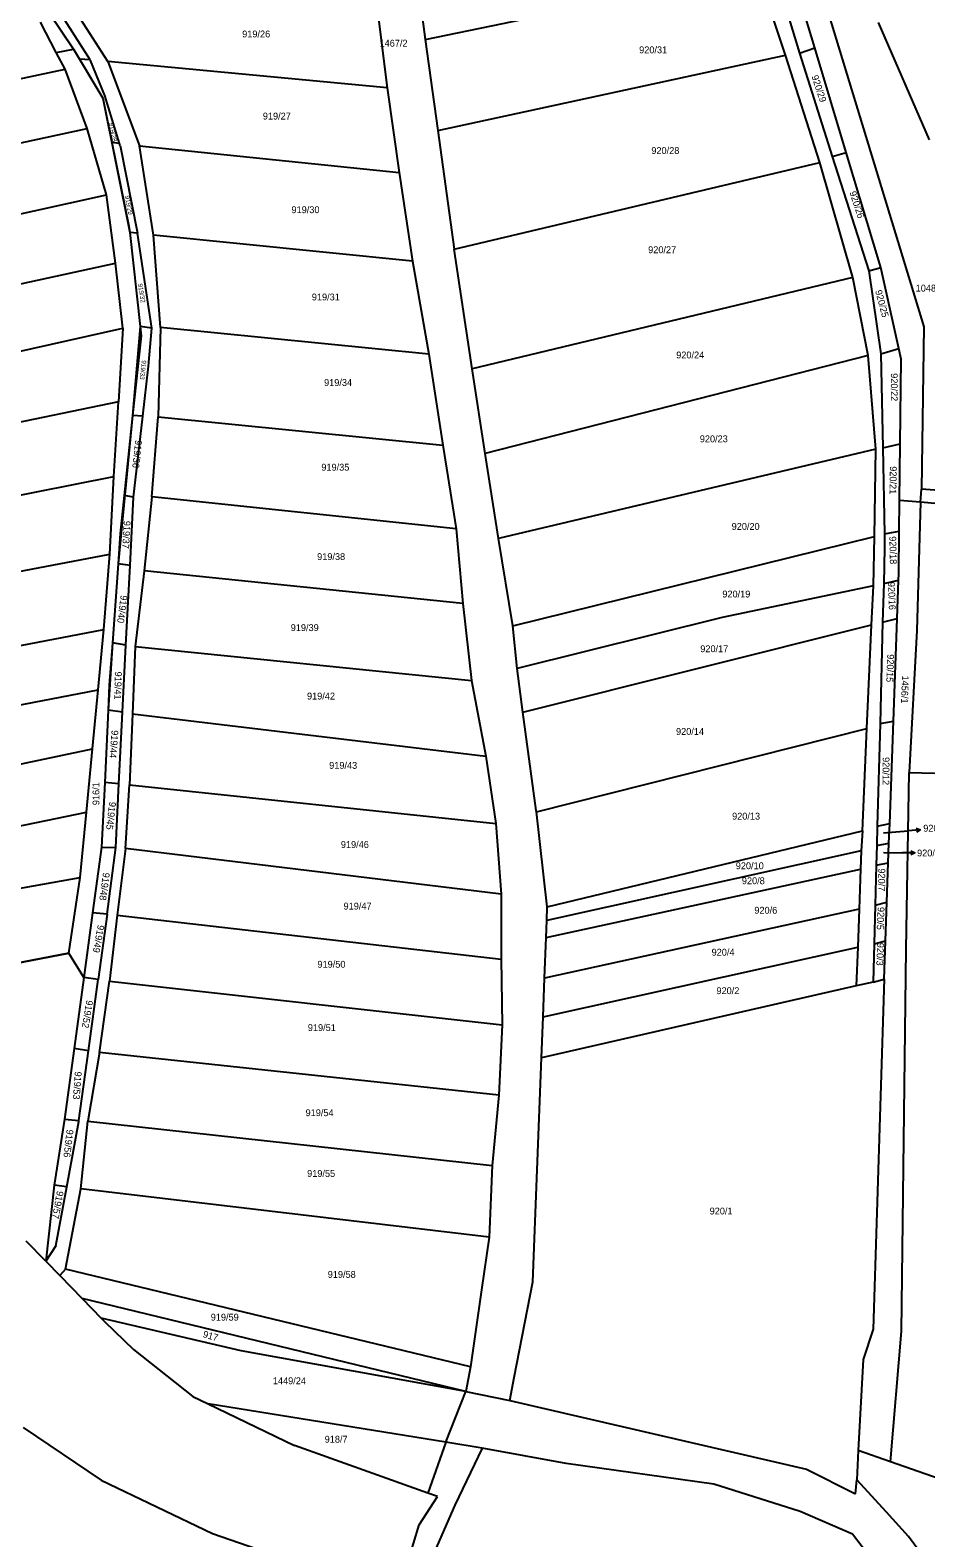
# Model space of a CAD drawing. Extents: x -580630 to -576196, y -1189024 to -1183567.
# Drawn here: x -578097.2 to -577874.8, y -1186653.5 to -1186279.1 of the extents above; entities that cross this region are included whole.
import ezdxf

# ---------------------------------------------------------------- set-up
doc = ezdxf.new("R2010")
doc.units = 0
for name, color, linetype in [('Vrstva 1', 7, 'Continuous'), ('Vrstva 16', 7, 'Continuous'), ('Vrstva 18', 7, 'Continuous'), ('Vrstva 6', 7, 'Continuous'), ('Vrstva 63', 7, 'Continuous')]:
    doc.layers.add(name, color=color, linetype=linetype)

msp = doc.modelspace()

# ---------------------------------------------------------------- linework, layer by layer
at = {"layer": 'Vrstva 1'}
for p, q in [((-577902.36, -1186283.47), (-577909.02, -1186261.35)), ((-577903.03, -1186261.52), (-577875.27, -1186352.76)), ((-578086.4, -1186283.84), (-578097.09, -1186267.9)), ((-578000.65, -1186269.25), (-577999.07, -1186281.43)), ((-578010.76, -1186275.66), (-578008.58, -1186293.4)), ((-578090.72, -1186284.62), (-578094.66, -1186277.09)), ((-578090.72, -1186284.62), (-578086.4, -1186283.84)), ((-578086.4, -1186283.84), (-578084.94, -1186286.29)), ((-577999.07, -1186281.43), (-577995.92, -1186304.02)), ((-577894.52, -1186309.52), (-577902.36, -1186283.47)), ((-578088.55, -1186288.76), (-578090.72, -1186284.62)), ((-578084.94, -1186286.29), (-578079.18, -1186296.01)), ((-578158.01, -1186303.5), (-578088.55, -1186288.76)), ((-578083.05, -1186303.48), (-578088.55, -1186288.76)), ((-578008.58, -1186293.4), (-578005.58, -1186314.42)), ((-578079.18, -1186296.01), (-578076.93, -1186307)), ((-578143.49, -1186316.61), (-578083.05, -1186303.48)), ((-578078.25, -1186319.99), (-578083.05, -1186303.48)), ((-578076.93, -1186307), (-578072.66, -1186327.8)), ((-577995.92, -1186304.02), (-577991.92, -1186333.52)), ((-577885.95, -1186338), (-577894.52, -1186309.52)), ((-578005.58, -1186314.42), (-578002.26, -1186336.47)), ((-578140.56, -1186333.69), (-578078.25, -1186319.99)), ((-578076.03, -1186336.92), (-578078.25, -1186319.99)), ((-578072.66, -1186327.8), (-578072.49, -1186329.33)), ((-578072.49, -1186329.33), (-578069.92, -1186352.71)), ((-578143.23, -1186351.57), (-578076.03, -1186336.92)), ((-578074.16, -1186353.06), (-578076.03, -1186336.92)), ((-578002.26, -1186336.47), (-577998.23, -1186359.52)), ((-577987.4, -1186363.19), (-577991.92, -1186333.52)), ((-577881.47, -1186358.17), (-577885.95, -1186338)), ((-578143.22, -1186368.59), (-578074.16, -1186353.06)), ((-578074.16, -1186353.06), (-578075.25, -1186371.43)), ((-578069.67, -1186354.97), (-578071.76, -1186374.82)), ((-578069.92, -1186352.71), (-578069.67, -1186354.97)), ((-577875.27, -1186352.76), (-577875.82, -1186393.04)), ((-577880.88, -1186360.83), (-577881.47, -1186358.17)), ((-577998.23, -1186359.52), (-577994.69, -1186382.17)), ((-577984.19, -1186384.21), (-577987.4, -1186363.19)), ((-577881.13, -1186381.82), (-577880.88, -1186360.83)), ((-578075.25, -1186371.43), (-578139.98, -1186384.69)), ((-578076.45, -1186389.9), (-578075.25, -1186371.43)), ((-578071.76, -1186374.82), (-578073.85, -1186394.64)), ((-577881.29, -1186395.91), (-577881.13, -1186381.82)), ((-577994.69, -1186382.17), (-577991.41, -1186402.92)), ((-577980.91, -1186405.31), (-577984.19, -1186384.21)), ((-578139.91, -1186402.63), (-578076.45, -1186389.9)), ((-578077.4, -1186409.23), (-578076.45, -1186389.9)), ((-577876.09, -1186396.31), (-577875.82, -1186393.04)), ((-577855.78, -1186394.7), (-577875.82, -1186393.04)), ((-578073.85, -1186394.64), (-578074.84, -1186404.09)), ((-577881.38, -1186403.5), (-577881.29, -1186395.91)), ((-577876.09, -1186396.31), (-577876.97, -1186428.2)), ((-577855.05, -1186398.23), (-577876.09, -1186396.31)), ((-578074.84, -1186404.09), (-578075.38, -1186411.59)), ((-577991.41, -1186402.92), (-577989.78, -1186421.47)), ((-577881.51, -1186414.1), (-577881.38, -1186403.5)), ((-577977.32, -1186427.02), (-577980.91, -1186405.31)), ((-578135.31, -1186420.19), (-578077.4, -1186409.23)), ((-578078.87, -1186427.91), (-578077.4, -1186409.23)), ((-578075.38, -1186411.59), (-578076.79, -1186431.25)), ((-577881.57, -1186415.68), (-577881.51, -1186414.1)), ((-577881.91, -1186425.21), (-577881.57, -1186415.68)), ((-577989.78, -1186421.47), (-577987.59, -1186440.58)), ((-577882, -1186427.62), (-577881.91, -1186425.21)), ((-578131.6, -1186438.06), (-578078.87, -1186427.91)), ((-578080.29, -1186442.91), (-578078.87, -1186427.91)), ((-577976.26, -1186437.62), (-577977.32, -1186427.02)), ((-577882.83, -1186450.71), (-577882, -1186427.62)), ((-577876.97, -1186428.2), (-577878.88, -1186463.42)), ((-578076.79, -1186431.25), (-578077.55, -1186441.76)), ((-577974.81, -1186448.47), (-577976.26, -1186437.62)), ((-578077.55, -1186441.76), (-578077.84, -1186447.92)), ((-577987.59, -1186440.58), (-577984.05, -1186459.41)), ((-578131.03, -1186452.74), (-578080.29, -1186442.91)), ((-578081.68, -1186457.54), (-578080.29, -1186442.91)), ((-578077.84, -1186447.92), (-578078.69, -1186465.94)), ((-577971.53, -1186472.91), (-577974.81, -1186448.47)), ((-577883.74, -1186476.09), (-577882.83, -1186450.71)), ((-578127.09, -1186467.09), (-578081.68, -1186457.54)), ((-578083.17, -1186473.26), (-578081.68, -1186457.54)), ((-577984.05, -1186459.41), (-577981.59, -1186476.06)), ((-577879.68, -1186507.28), (-577878.88, -1186463.42)), ((-577878.88, -1186463.42), (-577859.22, -1186463.95)), ((-578078.69, -1186465.94), (-578079.45, -1186481.97)), ((-578124.47, -1186481.87), (-578083.17, -1186473.26)), ((-578084.81, -1186489.5), (-578083.17, -1186473.26)), ((-577971.49, -1186473.24), (-577971.53, -1186472.91)), ((-577968.82, -1186496.78), (-577971.49, -1186473.24)), ((-577981.59, -1186476.06), (-577980.24, -1186493.64)), ((-577883.92, -1186481), (-577883.74, -1186476.09)), ((-578079.45, -1186481.97), (-578081.68, -1186498.3)), ((-577884.1, -1186485.9), (-577883.92, -1186481)), ((-577884.45, -1186495.66), (-577884.1, -1186485.9)), ((-578116.66, -1186495.17), (-578084.81, -1186489.5)), ((-578087.59, -1186508.27), (-578084.81, -1186489.5)), ((-577980.24, -1186493.64), (-577980.24, -1186509.75)), ((-577968.92, -1186500.22), (-577968.82, -1186496.78)), ((-577884.8, -1186505.23), (-577884.45, -1186495.66)), ((-578081.68, -1186498.3), (-578083.87, -1186514.35)), ((-577969.08, -1186504.42), (-577968.92, -1186500.22)), ((-577969.46, -1186514.52), (-577969.08, -1186504.42)), ((-577885.14, -1186514.72), (-577884.8, -1186505.23)), ((-578113.05, -1186513.15), (-578087.59, -1186508.27)), ((-577880.78, -1186602.16), (-577879.68, -1186507.28)), ((-577980.24, -1186509.75), (-577979.97, -1186526.12)), ((-578083.87, -1186514.35), (-578086.28, -1186531.99)), ((-577969.83, -1186524.14), (-577969.46, -1186514.52)), ((-577885.14, -1186514.72), (-577887.83, -1186601.68)), ((-577970.22, -1186534.3), (-577969.83, -1186524.14)), ((-577979.97, -1186526.12), (-577980.79, -1186543.59)), ((-578086.28, -1186531.99), (-578088.67, -1186549.51)), ((-577972.33, -1186589.89), (-577970.22, -1186534.3)), ((-577980.79, -1186543.59), (-577982.43, -1186561.06)), ((-578088.67, -1186549.51), (-578091.23, -1186565.92)), ((-577982.43, -1186561.06), (-577983.24, -1186578.8)), ((-578091.23, -1186565.92), (-578093.32, -1186584.75)), ((-578093.32, -1186584.75), (-578098.2, -1186579.85)), ((-577983.24, -1186578.8), (-577985.15, -1186591.9)), ((-578093.32, -1186584.75), (-578089.86, -1186588.31)), ((-578089.86, -1186588.31), (-578084.31, -1186594.03)), ((-577976.97, -1186613.64), (-577972.33, -1186589.89)), ((-577988.98, -1186617.18), (-578084.31, -1186594.03)), ((-578084.31, -1186594.03), (-578079.55, -1186598.93)), ((-577985.15, -1186591.9), (-577987.88, -1186611)), ((-578044.84, -1186607.05), (-578079.55, -1186598.93)), ((-578079.55, -1186598.93), (-578078.63, -1186599.88)), ((-578078.63, -1186599.88), (-578071.57, -1186606.68)), ((-577887.83, -1186601.68), (-577890.36, -1186609.23)), ((-577883.51, -1186634.65), (-577880.78, -1186602.16)), ((-578071.57, -1186606.68), (-578056.77, -1186618.36)), ((-577988.98, -1186617.18), (-578044.84, -1186607.05)), ((-577890.36, -1186609.23), (-577891.56, -1186631.79)), ((-577987.88, -1186611), (-577988.98, -1186617.18)), ((-577978.06, -1186619.37), (-577976.97, -1186613.64)), ((-577993.99, -1186629.76), (-577988.98, -1186617.18)), ((-577988.98, -1186617.18), (-577978.06, -1186619.37)), ((-578056.77, -1186618.36), (-578053.01, -1186620.18)), ((-578053.01, -1186620.18), (-578031.52, -1186630.59)), ((-577993.99, -1186629.76), (-578053.01, -1186620.18)), ((-577978.06, -1186619.37), (-577904.43, -1186636.45)), ((-578098.94, -1186626.11), (-578079.53, -1186639.15)), ((-577998.46, -1186642.35), (-578031.52, -1186630.59)), ((-577993.99, -1186629.76), (-577998.46, -1186642.35)), ((-577984.98, -1186631.22), (-577993.99, -1186629.76)), ((-577984.98, -1186631.22), (-577991.77, -1186645.35)), ((-577964.08, -1186635.03), (-577984.98, -1186631.22)), ((-577891.56, -1186631.79), (-577891.94, -1186639.04)), ((-577883.51, -1186634.65), (-577891.56, -1186631.79)), ((-577927.42, -1186640.19), (-577964.08, -1186635.03)), ((-577904.43, -1186636.45), (-577892.21, -1186642.56)), ((-577807.14, -1186661.37), (-577883.51, -1186634.65)), ((-578079.53, -1186639.15), (-578051.88, -1186652.43)), ((-577905.97, -1186646.98), (-577927.42, -1186640.19)), ((-577892.21, -1186642.56), (-577891.94, -1186639.04)), ((-577884.55, -1186647.13), (-577891.94, -1186639.04)), ((-578000.56, -1186650.25), (-577996.08, -1186643.19)), ((-577996.08, -1186643.19), (-577998.46, -1186642.35)), ((-577991.77, -1186645.35), (-578006.16, -1186678.5)), ((-577892.99, -1186652.55), (-577905.97, -1186646.98)), ((-577879.08, -1186653.13), (-577884.55, -1186647.13)), ((-578003.41, -1186659.49), (-578000.56, -1186650.25)), ((-578051.88, -1186652.43), (-578025.56, -1186661.51)), ((-577885, -1186663.02), (-577892.99, -1186652.55)), ((-577847.2, -1186696.2), (-577879.08, -1186653.13))]:
    msp.add_line(p, q, dxfattribs=at)
at = {"layer": 'Vrstva 16'}
for p, q in [((-577885.25, -1186478.45), (-577879.13, -1186477.91)), ((-577876.142, -1186477.645), (-577879.13, -1186477.91)), ((-577885.18, -1186483.31), (-577880.53, -1186483.35)), ((-577877.53, -1186483.378), (-577880.53, -1186483.35))]:
    msp.add_line(p, q, dxfattribs=at)
for points in [[(-577877.182, -1186477.235), (-577876.142, -1186477.645), (-577877.094, -1186478.231)], [(-577878.525, -1186482.869), (-577877.53, -1186483.378), (-577878.535, -1186483.869)]]:
    msp.add_lwpolyline(points, dxfattribs=at)
at = {"layer": 'Vrstva 6'}
for p, q in [((-577999.07, -1186281.43), (-577916.6, -1186264.2)), ((-577909.65, -1186285.32), (-577916.6, -1186264.2)), ((-577912.98, -1186262.48), (-577906.14, -1186284.78)), ((-578082.26, -1186286.51), (-578093.99, -1186268.2)), ((-578077.95, -1186286.87), (-578089.66, -1186268.62)), ((-577886.62, -1186277.18), (-577873.98, -1186306.3)), ((-577906.14, -1186284.78), (-577902.36, -1186283.47)), ((-578082.26, -1186286.51), (-578084.94, -1186286.29)), ((-578082.2, -1186286.61), (-578082.26, -1186286.51)), ((-578078.68, -1186295.29), (-578082.2, -1186286.61)), ((-578008.58, -1186293.4), (-578077.95, -1186286.87)), ((-578077.95, -1186286.87), (-578070.03, -1186307.8)), ((-577995.92, -1186304.02), (-577909.65, -1186285.32)), ((-577901.12, -1186311.97), (-577909.65, -1186285.32)), ((-577906.14, -1186284.78), (-577897.99, -1186310.44)), ((-578075.05, -1186307.22), (-578078.68, -1186295.29)), ((-578075.05, -1186307.22), (-578076.93, -1186307)), ((-578074.88, -1186307.77), (-578075.05, -1186307.22)), ((-578074.88, -1186307.77), (-578070.53, -1186329.55)), ((-578070.03, -1186307.8), (-578005.58, -1186314.42)), ((-578066.54, -1186330.01), (-578070.03, -1186307.8)), ((-577897.99, -1186310.44), (-577894.52, -1186309.52)), ((-577897.99, -1186310.44), (-577888.96, -1186338.9)), ((-577991.92, -1186333.52), (-577901.12, -1186311.97)), ((-577892.87, -1186340.51), (-577901.12, -1186311.97)), ((-578070.53, -1186329.55), (-578072.49, -1186329.33)), ((-578067.02, -1186353.06), (-578070.53, -1186329.55)), ((-578002.26, -1186336.47), (-578066.54, -1186330.01)), ((-578064.8, -1186352.92), (-578066.54, -1186330.01)), ((-577892.87, -1186340.51), (-577987.4, -1186363.19)), ((-577889.07, -1186359.85), (-577892.87, -1186340.51)), ((-577888.96, -1186338.9), (-577885.95, -1186338)), ((-577888.96, -1186338.9), (-577885.95, -1186359.47)), ((-578067.02, -1186353.06), (-578069.92, -1186352.71)), ((-578067.83, -1186362.55), (-578067.02, -1186353.06)), ((-578064.8, -1186352.92), (-578065.43, -1186375.12)), ((-577998.23, -1186359.52), (-578064.8, -1186352.92)), ((-577885.95, -1186359.47), (-577881.47, -1186358.17)), ((-578069.19, -1186374.94), (-578067.83, -1186362.55)), ((-577889.07, -1186359.85), (-577984.19, -1186384.21)), ((-577887.15, -1186383.16), (-577889.07, -1186359.85)), ((-577885.95, -1186359.47), (-577885.48, -1186382.79)), ((-578069.19, -1186374.94), (-578071.76, -1186374.82)), ((-578071.52, -1186395.06), (-578069.19, -1186374.94)), ((-578066.95, -1186395.02), (-578065.43, -1186375.12)), ((-578065.43, -1186375.12), (-577994.69, -1186382.17)), ((-577885.48, -1186382.79), (-577881.13, -1186381.82)), ((-577887.15, -1186383.16), (-577980.91, -1186405.31)), ((-577887.55, -1186404.83), (-577887.15, -1186383.16)), ((-577885.48, -1186382.79), (-577885.06, -1186404.2)), ((-578071.52, -1186395.06), (-578073.85, -1186394.64)), ((-578072.36, -1186412.05), (-578071.52, -1186395.06)), ((-578066.95, -1186395.02), (-578068.87, -1186413.33)), ((-577991.41, -1186402.92), (-578066.95, -1186395.02)), ((-577876.09, -1186396.31), (-577881.29, -1186395.91)), ((-577885.06, -1186404.2), (-577881.38, -1186403.5)), ((-577885.06, -1186404.2), (-577885, -1186407.67)), ((-577977.32, -1186427.02), (-577887.55, -1186404.83)), ((-577887.79, -1186417.09), (-577887.55, -1186404.83)), ((-577885, -1186407.67), (-577885.24, -1186416.51)), ((-578072.36, -1186412.05), (-578075.38, -1186411.59)), ((-578072.97, -1186422.63), (-578072.36, -1186412.05)), ((-578068.87, -1186413.33), (-578071.14, -1186432.16)), ((-577989.78, -1186421.47), (-578068.87, -1186413.33)), ((-577887.79, -1186417.09), (-577925.33, -1186424.92)), ((-577888.24, -1186426.75), (-577887.79, -1186417.09)), ((-577885.24, -1186416.51), (-577885.49, -1186426.13)), ((-577885.24, -1186416.51), (-577881.57, -1186415.68)), ((-578073.43, -1186431.79), (-578072.97, -1186422.63)), ((-577925.33, -1186424.92), (-577976.26, -1186437.62)), ((-577974.81, -1186448.47), (-577888.24, -1186426.75)), ((-577889.42, -1186452.49), (-577888.24, -1186426.75)), ((-577885.49, -1186426.13), (-577886.14, -1186451.31)), ((-577885.49, -1186426.13), (-577881.91, -1186425.21)), ((-578073.43, -1186431.79), (-578076.79, -1186431.25)), ((-578074.27, -1186448.49), (-578073.43, -1186431.79)), ((-578071.14, -1186432.16), (-578071.77, -1186448.89)), ((-578071.14, -1186432.16), (-577987.59, -1186440.58)), ((-578074.27, -1186448.49), (-578077.84, -1186447.92)), ((-578075.17, -1186466.26), (-578074.27, -1186448.49)), ((-578071.77, -1186448.89), (-578072.56, -1186466.5)), ((-578071.77, -1186448.89), (-577984.05, -1186459.41)), ((-577971.49, -1186473.24), (-577889.42, -1186452.49)), ((-577890.47, -1186477.96), (-577889.42, -1186452.49)), ((-577886.14, -1186451.31), (-577886.83, -1186476.77)), ((-577886.14, -1186451.31), (-577882.83, -1186450.71)), ((-578075.17, -1186466.26), (-578078.69, -1186465.94)), ((-578075.96, -1186482.03), (-578075.17, -1186466.26)), ((-578073.51, -1186482.35), (-578072.56, -1186466.5)), ((-578072.56, -1186466.5), (-577981.59, -1186476.06)), ((-577968.82, -1186496.78), (-577890.47, -1186477.96)), ((-577890.47, -1186477.96), (-577890.79, -1186482.87)), ((-577886.83, -1186476.77), (-577886.96, -1186481.56)), ((-577886.83, -1186476.77), (-577883.74, -1186476.09)), ((-578079.45, -1186481.97), (-578075.96, -1186482.03)), ((-578078.08, -1186498.62), (-578075.96, -1186482.03)), ((-578073.51, -1186482.35), (-578075.57, -1186498.85)), ((-577980.24, -1186493.64), (-578073.51, -1186482.35)), ((-577890.79, -1186482.87), (-577968.92, -1186500.22)), ((-577890.79, -1186482.87), (-577890.96, -1186487.41)), ((-577886.96, -1186481.56), (-577887.08, -1186486.47)), ((-577886.96, -1186481.56), (-577883.92, -1186481)), ((-577887.08, -1186486.47), (-577887.35, -1186496.35)), ((-577887.08, -1186486.47), (-577884.1, -1186485.9)), ((-577969.08, -1186504.42), (-577890.96, -1186487.41)), ((-577890.96, -1186487.41), (-577891.31, -1186497.41)), ((-577891.31, -1186497.41), (-577969.46, -1186514.52)), ((-577891.31, -1186497.41), (-577891.65, -1186506.77)), ((-577887.35, -1186496.35), (-577887.6, -1186505.95)), ((-577887.35, -1186496.35), (-577884.45, -1186495.66)), ((-578078.08, -1186498.62), (-578081.68, -1186498.3)), ((-578078.08, -1186498.62), (-578080.31, -1186514.86)), ((-578075.57, -1186498.85), (-578077.48, -1186515.26)), ((-578075.57, -1186498.85), (-577980.24, -1186509.75)), ((-577887.6, -1186505.95), (-577884.8, -1186505.23)), ((-577969.83, -1186524.14), (-577891.65, -1186506.77)), ((-577891.65, -1186506.77), (-577892.03, -1186516.43)), ((-577887.6, -1186505.95), (-577887.85, -1186515.48)), ((-578080.31, -1186514.86), (-578083.87, -1186514.35)), ((-578082.73, -1186532.53), (-578080.31, -1186514.86)), ((-578080.02, -1186532.95), (-578077.48, -1186515.26)), ((-578077.48, -1186515.26), (-577979.97, -1186526.12)), ((-577892.03, -1186516.43), (-577970.22, -1186534.3)), ((-577887.85, -1186515.48), (-577892.03, -1186516.43)), ((-577887.85, -1186515.48), (-577885.14, -1186514.72)), ((-578082.73, -1186532.53), (-578086.28, -1186531.99)), ((-578085.1, -1186549.84), (-578082.73, -1186532.53)), ((-578080.02, -1186532.95), (-578082.85, -1186550.04)), ((-577980.79, -1186543.59), (-578080.02, -1186532.95)), ((-578088.67, -1186549.51), (-578085.1, -1186549.84)), ((-578088.12, -1186566.35), (-578085.13, -1186550.09)), ((-578085.13, -1186550.09), (-578085.1, -1186549.84)), ((-578084.59, -1186566.85), (-578082.85, -1186550.04)), ((-578082.85, -1186550.04), (-577982.43, -1186561.06)), ((-578088.12, -1186566.35), (-578091.23, -1186565.92)), ((-578090.82, -1186581.01), (-578088.12, -1186566.35)), ((-578088.4, -1186586.75), (-578084.59, -1186566.85)), ((-577983.24, -1186578.8), (-578084.59, -1186566.85)), ((-578090.82, -1186581.01), (-578093.32, -1186584.75)), ((-578088.4, -1186586.75), (-578089.86, -1186588.31)), ((-577987.88, -1186611), (-578088.4, -1186586.75))]:
    msp.add_line(p, q, dxfattribs=at)
at = {"layer": 'Vrstva 63'}
for p, q in [((-578097.09, -1186267.9), (-578086.4, -1186283.84)), ((-578086.4, -1186283.84), (-578079.18, -1186296.01)), ((-578079.18, -1186296.01), (-578072.49, -1186329.33)), ((-578072.49, -1186329.33), (-578069.92, -1186352.71)), ((-578069.92, -1186352.71), (-578071.76, -1186374.82)), ((-578071.76, -1186374.82), (-578075.38, -1186411.59)), ((-578075.38, -1186411.59), (-578076.79, -1186431.25)), ((-578076.79, -1186431.25), (-578077.84, -1186447.92)), ((-578077.84, -1186447.92), (-578078.69, -1186465.94)), ((-578078.69, -1186465.94), (-578079.45, -1186481.97)), ((-578079.45, -1186481.97), (-578081.68, -1186498.3)), ((-578081.68, -1186498.3), (-578083.87, -1186514.35)), ((-578087.59, -1186508.27), (-578113.05, -1186513.15)), ((-578083.87, -1186514.35), (-578087.59, -1186508.27))]:
    msp.add_line(p, q, dxfattribs=at)

# ---------------------------------------------------------------- texts
at = {"layer": 'Vrstva 16'}
for s, p in [('920/11', (-577875.407, -1186478.12)), ('920/9', (-577876.944, -1186484.27))]:
    msp.add_text(s, height=1.7, dxfattribs=at).set_placement(p)
at = {"layer": 'Vrstva 18'}
for s, height, p in [('919/26', 1.7, (-578044.548, -1186280.9)), ('1467/2', 1.7, (-578010.438, -1186283.19)), ('920/31', 1.7, (-577945.962, -1186284.84)), ('919/27', 1.7, (-578039.418, -1186301.29)), ('920/28', 1.7, (-577942.937, -1186309.84)), ('919/30', 1.7, (-578032.298, -1186324.54)), ('920/27', 1.7, (-577943.726, -1186334.48)), ('919/31', 1.7, (-578027.253, -1186346.21)), ('1048/430', 1.7, (-577877.29, -1186344.01)), ('920/24', 1.7, (-577936.756, -1186360.61)), ('919/34', 1.7, (-578024.211, -1186367.45)), ('920/23', 1.7, (-577930.904, -1186381.43)), ('919/35', 1.7, (-578024.888, -1186388.48)), ('920/20', 1.7, (-577922.993, -1186403.18)), ('919/38', 1.7, (-578025.932, -1186410.68)), ('920/19', 1.7, (-577925.305, -1186419.97)), ('919/39', 1.7, (-578032.491, -1186428.32)), ('920/17', 1.7, (-577930.785, -1186433.56)), ('919/42', 1.7, (-578028.448, -1186445.31)), ('920/14', 1.7, (-577936.805, -1186454.1)), ('919/43', 1.7, (-578022.941, -1186462.52)), ('920/13', 1.7, (-577922.882, -1186475.13)), ('920/11', 0.1, (-577885.457, -1186478.45)), ('919/46', 1.7, (-578020.044, -1186482.17)), ('920/10', 1.7, (-577921.972, -1186487.45)), ('920/9', 0.1, (-577885.388, -1186483.31)), ('920/8', 1.7, (-577920.454, -1186491.17)), ('919/47', 1.7, (-578019.374, -1186497.47)), ('920/6', 1.7, (-577917.354, -1186498.5)), ('920/4', 1.7, (-577927.974, -1186508.91)), ('919/50', 1.7, (-578025.858, -1186511.91)), ('920/2', 1.7, (-577926.767, -1186518.47)), ('919/51', 1.7, (-578028.243, -1186527.63)), ('919/54', 1.7, (-578028.801, -1186548.77)), ('919/55', 1.7, (-578028.418, -1186563.85)), ('920/1', 1.7, (-577928.456, -1186573.18)), ('919/58', 1.7, (-578023.301, -1186588.92)), ('919/59', 1.7, (-578052.361, -1186599.54)), ('1449/24', 1.7, (-578036.927, -1186615.34)), ('918/7', 1.7, (-578024.062, -1186629.85))]:
    msp.add_text(s, height=height, dxfattribs=at).set_placement(p)
for s, height, rotation, p in [('920/29', 1.7, 288.54154, (-577903.196, -1186290.587)), ('919/28', 1.14, 281.32228, (-578077.659, -1186302.157)), ('919/29', 1.14, 281.0358, (-578073.704, -1186320.307)), ('920/26', 1.7, 288.36966, (-577893.774, -1186319.412)), ('919/32', 1.14, 278.68667, (-578070.429, -1186342.111)), ('920/25', 1.7, 285.0465, (-577887.378, -1186343.866)), ('919/33', 1.14, 263.61788, (-578069.466, -1186361.029)), ('920/22', 1.7, 269.97771, (-577883.448, -1186364.29)), ('919/36', 1.7, 263.67518, (-578071.085, -1186380.822)), ('920/21', 1.7, 269.06098, (-577883.685, -1186387.372)), ('919/37', 1.7, 266.76915, (-578073.955, -1186400.895)), ('920/18', 1.7, 271.29552, (-577883.838, -1186404.786)), ('920/16', 1.7, 271.98307, (-577884.174, -1186416.138)), ('919/40', 1.7, 262.52926, (-578074.706, -1186419.331)), ('920/15', 1.7, 268.02966, (-577884.345, -1186434.041)), ('919/41', 1.7, 268.43073, (-578076.136, -1186438.355)), ('1456/1', 1.7, 268.02966, (-577880.691, -1186439.339)), ('919/44', 1.7, 265.50864, (-578076.964, -1186452.877)), ('920/12', 1.7, 269.69123, (-577885.489, -1186459.612)), ('916/1', 1.7, 90.12626, (-578080.014, -1186471.547)), ('919/45', 1.7, 263.3314, (-578077.556, -1186470.645)), ('919/48', 1.7, 262.07089, (-578079.087, -1186488.192)), ('920/7', 1.7, 269.57664, (-577886.554, -1186487.247)), ('920/5', 1.7, 267.3994, (-577886.708, -1186496.793)), ('919/49', 1.7, 259.54988, (-578080.405, -1186501.188)), ('920/3', 1.7, 267.4567, (-577886.819, -1186505.693)), ('919/52', 1.7, 260.6385, (-578083.246, -1186519.887)), ('919/53', 1.7, 265.62323, (-578086.082, -1186537.633)), ('919/56', 1.7, 263.15952, (-578088.125, -1186552.006)), ('919/57', 1.7, 259.43529, (-578090.537, -1186567.243)), ('917', 1.7, 344.34764, (-578054.438, -1186603.648))]:
    msp.add_text(s, height=height, rotation=rotation, dxfattribs=at).set_placement(p)

doc.saveas('drawing.dxf')
